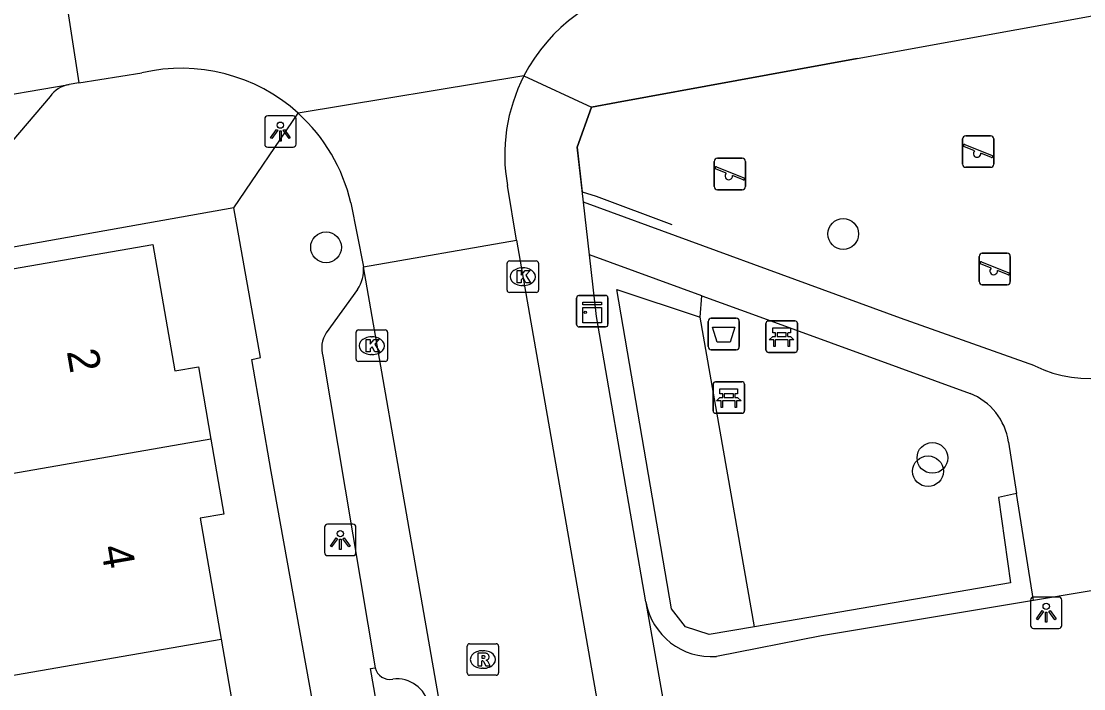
# Model space of a CAD drawing. Extents: x 162880 to 165536, y 384011 to 385179.
# Drawn here: x 164434.07 to 164467.86, y 384404.81 to 384426.04 of the extents above; entities that cross this region are included whole.
import ezdxf

# ---------------------------------------------------------------- set-up
doc = ezdxf.new("R2010")
doc.units = 0
for name, color, linetype in [('IMGEO_Afvalbak', 7, 'Continuous'), ('IMGEO_Bank', 7, 'Continuous'), ('IMGEO_Boom', 7, 'Continuous'), ('IMGEO_Groenvoorziening', 7, 'Continuous'), ('IMGEO_Hek', 7, 'Continuous'), ('IMGEO_Kast', 7, 'Continuous'), ('IMGEO_Kolk', 7, 'Continuous'), ('IMGEO_Lichtpunt', 7, 'Continuous'), ('IMGEO_Pand', 7, 'Continuous'), ('IMGEO_Pand_nummerreeks', 7, 'Continuous'), ('IMGEO_Parkeervlak_open', 7, 'Continuous'), ('IMGEO_Rijbaan_lokaal_open', 7, 'Continuous'), ('IMGEO_Rioolput', 7, 'Continuous'), ('IMGEO_Speelvoorziening', 7, 'Continuous'), ('IMGEO_Voetpad_open', 7, 'Continuous')]:
    doc.layers.add(name, color=color, linetype=linetype)

msp = doc.modelspace()

# ---------------------------------------------------------------- linework, layer by layer
at = {"layer": 'IMGEO_Afvalbak'}
for p, q in [((164455.911, 384415.695), (164455.911, 384416.495)), ((164455.911, 384416.495), (164455.911, 384415.695)), ((164456.011, 384416.595), (164456.801, 384416.595)), ((164456.801, 384416.595), (164456.011, 384416.595)), ((164456.901, 384416.495), (164456.901, 384415.695)), ((164456.901, 384415.695), (164456.901, 384416.495)), ((164456.801, 384415.595), (164456.011, 384415.595)), ((164456.011, 384415.595), (164456.801, 384415.595))]:
    msp.add_line(p, q, dxfattribs=at)
msp.add_lwpolyline([(164456.054, 384416.309), (164456.758, 384416.309), (164456.609, 384415.839), (164456.203, 384415.839), (164456.054, 384416.309)], dxfattribs=at)
for centre, start, end in [((164456.011, 384416.495), 90, 180), ((164456.011, 384416.495), 90, 180), ((164456.801, 384416.495), 0, 90), ((164456.801, 384416.495), 360, 90), ((164456.011, 384415.695), 180, 270), ((164456.011, 384415.695), 180, 270), ((164456.801, 384415.695), 270, 0), ((164456.801, 384415.695), 270, 0)]:
    msp.add_arc(centre, 0.1, start, end, dxfattribs=at)
at = {"layer": 'IMGEO_Bank'}
for p, q in [((164457.749, 384415.585), (164457.749, 384416.426)), ((164457.749, 384416.426), (164457.749, 384415.585)), ((164457.824, 384416.51), (164458.665, 384416.51)), ((164458.665, 384416.51), (164457.824, 384416.51)), ((164458.749, 384416.435), (164458.749, 384415.594)), ((164458.749, 384415.594), (164458.749, 384416.435)), ((164458.058, 384416.016), (164458.058, 384416.122)), ((164458.102, 384416.122), (164458.102, 384416.016)), ((164458.39, 384416.128), (164458.108, 384416.128)), ((164458.396, 384416.016), (164458.396, 384416.122)), ((164458.44, 384416.122), (164458.44, 384416.016)), ((164458.446, 384415.908), (164458.053, 384415.908)), ((164458.108, 384416.01), (164458.39, 384416.01)), ((164458.674, 384415.51), (164457.833, 384415.51)), ((164457.833, 384415.51), (164458.674, 384415.51)), ((164456.068, 384413.649), (164456.068, 384414.49)), ((164456.068, 384414.49), (164456.068, 384413.649)), ((164456.143, 384414.574), (164456.984, 384414.574)), ((164456.984, 384414.574), (164456.143, 384414.574)), ((164457.068, 384414.499), (164457.068, 384413.658)), ((164457.068, 384413.658), (164457.068, 384414.499)), ((164456.377, 384414.08), (164456.377, 384414.186)), ((164456.421, 384414.186), (164456.421, 384414.08)), ((164456.709, 384414.192), (164456.427, 384414.192)), ((164456.427, 384414.074), (164456.709, 384414.074)), ((164456.715, 384414.08), (164456.715, 384414.186)), ((164456.759, 384414.186), (164456.759, 384414.08)), ((164456.765, 384413.972), (164456.372, 384413.972)), ((164456.993, 384413.574), (164456.152, 384413.574)), ((164456.152, 384413.574), (164456.993, 384413.574))]:
    msp.add_line(p, q, dxfattribs=at)
for points in [[(164458.052, 384416.128), (164457.966, 384416.128), (164457.966, 384416.289), (164458.529, 384416.289), (164458.529, 384416.128), (164458.446, 384416.128)], [(164457.996, 384415.908), (164457.854, 384415.908), (164457.966, 384416.01), (164458.052, 384416.01)], [(164458.046, 384415.901), (164458.046, 384415.694), (164458.003, 384415.694), (164458.003, 384415.901)], [(164458.446, 384416.01), (164458.529, 384416.01), (164458.641, 384415.908), (164458.502, 384415.908)], [(164458.496, 384415.901), (164458.496, 384415.694), (164458.452, 384415.694), (164458.452, 384415.901)], [(164456.315, 384413.972), (164456.173, 384413.972), (164456.285, 384414.074), (164456.371, 384414.074)], [(164456.371, 384414.192), (164456.285, 384414.192), (164456.285, 384414.353), (164456.848, 384414.353), (164456.848, 384414.192), (164456.765, 384414.192)], [(164456.765, 384414.074), (164456.848, 384414.074), (164456.96, 384413.972), (164456.821, 384413.972)], [(164456.365, 384413.965), (164456.365, 384413.758), (164456.322, 384413.758), (164456.322, 384413.965)], [(164456.815, 384413.965), (164456.815, 384413.758), (164456.771, 384413.758), (164456.771, 384413.965)]]:
    msp.add_lwpolyline(points, dxfattribs=at)
for centre, radius, start, end in [((164457.827, 384416.432), 0.0779, 92.4484, 184.2845), ((164457.827, 384416.432), 0.0779, 92.4484, 184.2845), ((164458.671, 384416.432), 0.0779, 2.4484, 94.2845), ((164458.671, 384416.432), 0.0779, 2.4484, 94.2845), ((164458.051, 384416.121), 0.00671, 2.8957, 87.1043), ((164458.108, 384416.121), 0.00671, 92.8957, 177.1043), ((164458.39, 384416.121), 0.00671, 2.8957, 87.1043), ((164458.447, 384416.121), 0.00671, 92.8957, 177.1043), ((164457.996, 384415.901), 0.00671, 2.8957, 87.1043), ((164458.053, 384415.901), 0.00671, 92.8957, 177.1043), ((164458.051, 384416.017), 0.00671, 272.8957, 357.1043), ((164458.108, 384416.017), 0.00671, 182.8957, 267.1043), ((164458.39, 384416.017), 0.00671, 272.8957, 357.1043), ((164458.447, 384416.017), 0.00671, 182.8957, 267.1043), ((164458.445, 384415.901), 0.00671, 2.8957, 87.1043), ((164458.502, 384415.901), 0.00671, 92.8957, 177.1043), ((164457.827, 384415.588), 0.0779, 182.4484, 274.2845), ((164457.827, 384415.588), 0.0779, 182.4484, 274.2845), ((164458.671, 384415.588), 0.0779, 272.4484, 4.2845), ((164458.671, 384415.588), 0.0779, 272.4484, 4.2845), ((164456.146, 384414.496), 0.0779, 92.4484, 184.2845), ((164456.146, 384414.496), 0.0779, 92.4484, 184.2845), ((164456.99, 384414.496), 0.0779, 2.4484, 94.2845), ((164456.99, 384414.496), 0.0779, 2.4484, 94.2845), ((164456.37, 384414.185), 0.00671, 2.8957, 87.1043), ((164456.37, 384414.081), 0.00671, 272.8957, 357.1043), ((164456.427, 384414.185), 0.00671, 92.8957, 177.1043), ((164456.427, 384414.081), 0.00671, 182.8957, 267.1043), ((164456.709, 384414.185), 0.00671, 2.8957, 87.1043), ((164456.709, 384414.081), 0.00671, 272.8957, 357.1043), ((164456.766, 384414.185), 0.00671, 92.8957, 177.1043), ((164456.766, 384414.081), 0.00671, 182.8957, 267.1043), ((164456.315, 384413.965), 0.00671, 2.8957, 87.1043), ((164456.372, 384413.965), 0.00671, 92.8957, 177.1043), ((164456.764, 384413.965), 0.00671, 2.8957, 87.1043), ((164456.821, 384413.965), 0.00671, 92.8957, 177.1043), ((164456.146, 384413.652), 0.0779, 182.4484, 274.2845), ((164456.146, 384413.652), 0.0779, 182.4484, 274.2845), ((164456.99, 384413.652), 0.0779, 272.4484, 4.2845), ((164456.99, 384413.652), 0.0779, 272.4484, 4.2845)]:
    msp.add_arc(centre, radius, start, end, dxfattribs=at)
at = {"layer": 'IMGEO_Boom'}
for centre in [(164460.207, 384419.275), (164443.76, 384418.85), (164463.043, 384412.154), (164462.903, 384411.73)]:
    msp.add_circle(centre, 0.489, dxfattribs=at)
at = {"layer": 'IMGEO_Groenvoorziening'}
for points in [[(164457.382, 384406.778), (164455.941, 384406.539), (164455.187, 384406.78), (164454.747, 384407.352), (164453.007, 384417.506), (164455.662, 384416.629)], [(164455.662, 384416.629), (164455.709, 384417.311)], [(164457.382, 384406.778), (164455.662, 384416.629)], [(164465.719, 384411.025), (164465.143, 384410.89), (164465.524, 384408.181), (164457.382, 384406.778)]]:
    msp.add_lwpolyline(points, dxfattribs=at)
at = {"layer": 'IMGEO_Hek'}
for points in [[(164460.65, 384424.851), (164452.998, 384423.455)], [(164452.998, 384423.455), (164452.198, 384423.309), (164451.744, 384422.037), (164451.905, 384420.619), (164452.345, 384420.477)], [(164452.345, 384420.477), (164454.756, 384419.574)]]:
    msp.add_lwpolyline(points, dxfattribs=at)
at = {"layer": 'IMGEO_Kast'}
for p, q in [((164451.726, 384416.395), (164451.726, 384417.236)), ((164451.726, 384417.236), (164451.726, 384416.395)), ((164451.801, 384417.32), (164452.642, 384417.32)), ((164452.642, 384417.32), (164451.801, 384417.32)), ((164452.726, 384417.245), (164452.726, 384416.404)), ((164452.726, 384416.404), (164452.726, 384417.245)), ((164452.651, 384416.32), (164451.81, 384416.32)), ((164451.81, 384416.32), (164452.651, 384416.32))]:
    msp.add_line(p, q, dxfattribs=at)
for points in [[(164451.921, 384417.11), (164452.521, 384417.11), (164452.521, 384417.025), (164451.921, 384417.025), (164451.921, 384417.11)], [(164451.921, 384416.935), (164452.521, 384416.935), (164452.521, 384416.446), (164451.921, 384416.446), (164451.921, 384416.935)]]:
    msp.add_lwpolyline(points, dxfattribs=at)
msp.add_circle((164452.005, 384416.784), 0.0377, dxfattribs=at)
for centre, start, end in [((164451.804, 384417.242), 92.4484, 184.2845), ((164451.804, 384417.242), 92.4484, 184.2845), ((164452.648, 384417.242), 2.4484, 94.2845), ((164452.648, 384417.242), 2.4484, 94.2845), ((164451.804, 384416.398), 182.4484, 274.2845), ((164451.804, 384416.398), 182.4484, 274.2845), ((164452.648, 384416.398), 272.4484, 4.2845), ((164452.648, 384416.398), 272.4484, 4.2845)]:
    msp.add_arc(centre, 0.0779, start, end, dxfattribs=at)
at = {"layer": 'IMGEO_Kolk'}
for p, q in [((164449.517, 384417.49), (164449.517, 384418.342)), ((164449.592, 384418.416), (164450.444, 384418.416)), ((164450.005, 384418.196), (164450.03, 384418.196)), ((164450.518, 384418.342), (164450.518, 384417.49)), ((164450.028, 384417.636), (164450.003, 384417.636)), ((164450.444, 384417.416), (164449.592, 384417.416)), ((164444.715, 384415.296), (164444.715, 384416.148)), ((164444.79, 384416.222), (164445.642, 384416.222)), ((164445.716, 384416.148), (164445.716, 384415.296)), ((164445.203, 384416.002), (164445.228, 384416.002)), ((164445.226, 384415.442), (164445.201, 384415.442)), ((164445.642, 384415.222), (164444.79, 384415.222))]:
    msp.add_line(p, q, dxfattribs=at)
for points in [[(164449.517, 384417.49), (164449.517, 384418.342)], [(164449.592, 384418.416), (164450.444, 384418.416)], [(164449.838, 384418.116), (164449.961, 384418.116), (164449.961, 384417.965), (164450.091, 384418.116), (164450.255, 384418.116), (164450.109, 384417.965), (164450.262, 384417.716), (164450.11, 384417.716), (164450.025, 384417.88), (164449.961, 384417.813), (164449.961, 384417.716), (164449.838, 384417.716), (164449.838, 384418.116)], [(164450.518, 384418.342), (164450.518, 384417.49)], [(164450.444, 384417.416), (164449.592, 384417.416)], [(164444.715, 384415.296), (164444.715, 384416.148)], [(164444.79, 384416.222), (164445.642, 384416.222)], [(164445.716, 384416.148), (164445.716, 384415.296)], [(164445.036, 384415.922), (164445.159, 384415.922), (164445.159, 384415.771), (164445.289, 384415.922), (164445.453, 384415.922), (164445.307, 384415.771), (164445.46, 384415.522), (164445.308, 384415.522), (164445.223, 384415.686), (164445.159, 384415.619), (164445.159, 384415.522), (164445.036, 384415.522), (164445.036, 384415.922)], [(164445.642, 384415.222), (164444.79, 384415.222)]]:
    msp.add_lwpolyline(points, dxfattribs=at)
for centre, start, end in [((164449.594, 384418.34), 91.552, 178.448), ((164449.594, 384418.34), 91.552, 178.448), ((164450.442, 384418.34), 1.552, 88.448), ((164450.442, 384418.34), 1.552, 88.448), ((164449.594, 384417.492), 181.552, 268.448), ((164449.594, 384417.492), 181.552, 268.448), ((164450.442, 384417.492), 271.552, 358.448), ((164450.442, 384417.492), 271.552, 358.448), ((164444.792, 384416.146), 91.552, 178.448), ((164444.792, 384416.146), 91.552, 178.448), ((164445.64, 384416.146), 1.552, 88.448), ((164445.64, 384416.146), 1.552, 88.448), ((164444.792, 384415.298), 181.552, 268.448), ((164444.792, 384415.298), 181.552, 268.448), ((164445.64, 384415.298), 271.552, 358.448), ((164445.64, 384415.298), 271.552, 358.448)]:
    msp.add_arc(centre, 0.0765, start, end, dxfattribs=at)
for centre, major_axis, ratio, start_param, end_param in [((164450.004, 384417.916), (-0.387, 0.002), 0.722429, 4.712389, 7.853982), ((164450.029, 384417.916), (-0.39, 0.002), 0.717154, 1.570796, 4.712389), ((164445.202, 384415.722), (-0.387, 0.002), 0.722429, 4.712389, 7.853982), ((164445.227, 384415.722), (-0.39, 0.002), 0.717154, 1.570796, 4.712389)]:
    msp.add_ellipse(centre, major_axis=major_axis, ratio=ratio, start_param=start_param, end_param=end_param, dxfattribs=at)
at = {"layer": 'IMGEO_Lichtpunt'}
for p, q in [((164441.81, 384422.936), (164441.81, 384422.129)), ((164441.81, 384422.936), (164441.81, 384422.129)), ((164442.712, 384423.031), (164441.904, 384423.031)), ((164442.712, 384423.031), (164441.904, 384423.031)), ((164442.806, 384422.129), (164442.806, 384422.936)), ((164442.806, 384422.129), (164442.806, 384422.936)), ((164441.904, 384422.035), (164442.712, 384422.035)), ((164441.904, 384422.035), (164442.712, 384422.035)), ((164444.615, 384410.045), (164443.807, 384410.045)), ((164444.615, 384410.045), (164443.807, 384410.045)), ((164443.713, 384409.95), (164443.713, 384409.143)), ((164443.713, 384409.95), (164443.713, 384409.143)), ((164444.709, 384409.143), (164444.709, 384409.95)), ((164444.709, 384409.143), (164444.709, 384409.95)), ((164443.807, 384409.049), (164444.615, 384409.049)), ((164443.807, 384409.049), (164444.615, 384409.049)), ((164466.163, 384407.635), (164466.163, 384406.828)), ((164466.163, 384407.635), (164466.163, 384406.828)), ((164467.065, 384407.73), (164466.257, 384407.73)), ((164467.065, 384407.73), (164466.257, 384407.73)), ((164467.159, 384406.828), (164467.159, 384407.635)), ((164467.159, 384406.828), (164467.159, 384407.635)), ((164466.257, 384406.734), (164467.065, 384406.734)), ((164466.257, 384406.734), (164467.065, 384406.734))]:
    msp.add_line(p, q, dxfattribs=at)
for points in [[(164442.184, 384422.6), (164442.223, 384422.572), (164442.035, 384422.31), (164441.997, 384422.337), (164442.184, 384422.6)], [(164442.286, 384422.552), (164442.333, 384422.552), (164442.333, 384422.23), (164442.286, 384422.23), (164442.286, 384422.552)], [(164442.396, 384422.572), (164442.434, 384422.599), (164442.621, 384422.337), (164442.582, 384422.309), (164442.396, 384422.572)], [(164444.087, 384409.614), (164444.126, 384409.586), (164443.938, 384409.324), (164443.9, 384409.351), (164444.087, 384409.614)], [(164444.189, 384409.566), (164444.236, 384409.566), (164444.236, 384409.244), (164444.189, 384409.244), (164444.189, 384409.566)], [(164444.299, 384409.586), (164444.337, 384409.613), (164444.524, 384409.351), (164444.485, 384409.323), (164444.299, 384409.586)], [(164466.537, 384407.299), (164466.576, 384407.271), (164466.388, 384407.009), (164466.35, 384407.036), (164466.537, 384407.299)], [(164466.749, 384407.271), (164466.787, 384407.298), (164466.974, 384407.036), (164466.935, 384407.008), (164466.749, 384407.271)], [(164466.639, 384407.251), (164466.686, 384407.251), (164466.686, 384406.929), (164466.639, 384406.929), (164466.639, 384407.251)]]:
    msp.add_lwpolyline(points, dxfattribs=at)
for centre in [(164442.309, 384422.734), (164444.212, 384409.748), (164466.662, 384407.433)]:
    msp.add_circle(centre, 0.0994, dxfattribs=at)
for centre, start, end in [((164441.904, 384422.936), 90, 180), ((164441.904, 384422.936), 90, 180), ((164442.712, 384422.936), 0, 90), ((164442.712, 384422.936), 0, 90), ((164441.904, 384422.129), 180, 270), ((164441.904, 384422.129), 180, 270), ((164442.712, 384422.129), 270, 0), ((164442.712, 384422.129), 270, 360), ((164443.807, 384409.95), 90, 180), ((164443.807, 384409.95), 90, 180), ((164444.615, 384409.95), 0, 90), ((164444.615, 384409.95), 0, 90), ((164443.807, 384409.143), 180, 270), ((164443.807, 384409.143), 180, 270), ((164444.615, 384409.143), 270, 0), ((164444.615, 384409.143), 270, 360), ((164466.257, 384407.635), 90, 180), ((164466.257, 384407.635), 90, 180), ((164467.065, 384407.635), 0, 90), ((164467.065, 384407.635), 0, 90), ((164466.257, 384406.828), 180, 270), ((164466.257, 384406.828), 180, 270), ((164467.065, 384406.828), 270, 0), ((164467.065, 384406.828), 270, 360)]:
    msp.add_arc(centre, 0.0946, start, end, dxfattribs=at)
at = {"layer": 'IMGEO_Pand'}
for points in [[(164430.72, 384411.121), (164430.492, 384412.438), (164429.623, 384417.45), (164438.252, 384418.945), (164438.949, 384414.923), (164439.699, 384415.052), (164440.099, 384412.747)], [(164440.099, 384412.747), (164430.72, 384411.121)], [(164440.099, 384412.747), (164440.511, 384410.368), (164439.761, 384410.237), (164440.427, 384406.391)], [(164431.799, 384404.896), (164440.427, 384406.391)], [(164440.427, 384406.391), (164441.107, 384402.47), (164441.857, 384402.6), (164442.253, 384400.317)]]:
    msp.add_lwpolyline(points, dxfattribs=at)
at = {"layer": 'IMGEO_Parkeervlak_open'}
for centre, radius, start, end in [((164445.786, 384405.582), 0.47, 192.3686, 281.9321), ((164446.006, 384404.086), 1.043, 11.2124, 96.7626)]:
    msp.add_arc(centre, radius, start, end, dxfattribs=at)
at = {"layer": 'IMGEO_Rijbaan_lokaal_open'}
for points in [[(164435.141, 384428.972), (164435.895, 384424.08)], [(164435.895, 384424.08), (164437.905, 384424.398)], [(164450.053, 384424.3), (164442.872, 384423.116)], [(164432.597, 384423.514), (164435.59, 384424.031)], [(164435.895, 384424.08), (164435.59, 384424.031)], [(164449.815, 384419.08), (164449.529, 384420.811)], [(164444.551, 384420.262), (164444.947, 384418.231)], [(164444.947, 384418.231), (164449.815, 384419.08)], [(164449.815, 384419.08), (164456.399, 384381.435)], [(164451.52, 384380.58), (164444.947, 384418.231)]]:
    msp.add_lwpolyline(points, dxfattribs=at)
for centre, radius, start, end in [((164454.938, 384421.786), 5.494, 98.7776, 152.7704), ((164439.165, 384419.015), 5.529, 47.8865, 103.1687), ((164454.93, 384421.784), 5.488, 152.7076, 190.21), ((164439.165, 384419.014), 5.528, 13.0416, 47.8947)]:
    msp.add_arc(centre, radius, start, end, dxfattribs=at)
at = {"layer": 'IMGEO_Rioolput'}
for p, q in [((164448.248, 384405.318), (164448.248, 384406.17)), ((164448.323, 384406.244), (164449.175, 384406.244)), ((164448.736, 384406.024), (164448.761, 384406.024)), ((164449.249, 384406.17), (164449.249, 384405.318)), ((164448.759, 384405.464), (164448.734, 384405.464)), ((164449.175, 384405.244), (164448.323, 384405.244))]:
    msp.add_line(p, q, dxfattribs=at)
for points in [[(164448.248, 384405.318), (164448.248, 384406.17)], [(164448.323, 384406.244), (164449.175, 384406.244)], [(164448.837, 384405.942), (164448.585, 384405.944), (164448.585, 384405.544)], [(164449.249, 384406.17), (164449.249, 384405.318)], [(164448.585, 384405.544), (164448.709, 384405.544), (164448.709, 384405.706), (164448.72, 384405.706)], [(164448.763, 384405.863), (164448.709, 384405.863), (164448.709, 384405.782)], [(164448.709, 384405.782), (164448.761, 384405.782)], [(164448.767, 384405.677), (164448.838, 384405.544), (164448.978, 384405.544), (164448.913, 384405.67)], [(164449.175, 384405.244), (164448.323, 384405.244)]]:
    msp.add_lwpolyline(points, dxfattribs=at)
for centre, radius, start, end in [((164448.325, 384406.168), 0.0765, 91.552, 178.448), ((164448.325, 384406.168), 0.0765, 91.552, 178.448), ((164448.836, 384405.832), 0.109, 350.3612, 89.416), ((164449.173, 384406.168), 0.0765, 1.552, 88.448), ((164449.173, 384406.168), 0.0765, 1.552, 88.448), ((164448.719, 384405.653), 0.0533, 26.0293, 88.6989), ((164448.745, 384405.971), 0.19, 274.7715, 282.9687), ((164448.769, 384405.767), 0.0964, 77.0061, 93.1865), ((164448.783, 384405.824), 0.0378, 276.6634, 79.6772), ((164448.834, 384405.832), 0.112, 277.5842, 350.9817), ((164448.818, 384405.617), 0.108, 29.5134, 73.7905), ((164448.325, 384405.32), 0.0765, 181.552, 268.448), ((164448.325, 384405.32), 0.0765, 181.552, 268.448), ((164449.173, 384405.32), 0.0765, 271.552, 358.448), ((164449.173, 384405.32), 0.0765, 271.552, 358.448)]:
    msp.add_arc(centre, radius, start, end, dxfattribs=at)
for centre, major_axis, ratio, start_param, end_param in [((164448.735, 384405.744), (-0.387, 0.002), 0.722429, 4.712389, 7.853982), ((164448.76, 384405.744), (-0.39, 0.002), 0.717154, 1.570796, 4.712389)]:
    msp.add_ellipse(centre, major_axis=major_axis, ratio=ratio, start_param=start_param, end_param=end_param, dxfattribs=at)
at = {"layer": 'IMGEO_Speelvoorziening'}
for p, q in [((164464.002, 384421.495), (164464.002, 384422.295)), ((164464.002, 384422.295), (164464.002, 384421.495)), ((164464.102, 384422.395), (164464.892, 384422.395)), ((164464.892, 384422.395), (164464.102, 384422.395)), ((164464.992, 384422.295), (164464.992, 384421.495)), ((164464.992, 384421.495), (164464.992, 384422.295)), ((164464.385, 384421.923), (164464.046, 384422.06)), ((164464.071, 384422.12), (164464.947, 384421.767)), ((164464.923, 384421.707), (164464.583, 384421.844)), ((164456.106, 384420.783), (164456.106, 384421.583)), ((164456.106, 384421.583), (164456.106, 384420.783)), ((164456.206, 384421.683), (164456.996, 384421.683)), ((164456.996, 384421.683), (164456.206, 384421.683)), ((164457.096, 384421.583), (164457.096, 384420.783)), ((164457.096, 384420.783), (164457.096, 384421.583)), ((164456.489, 384421.211), (164456.15, 384421.348)), ((164456.175, 384421.408), (164457.051, 384421.055)), ((164464.892, 384421.395), (164464.102, 384421.395)), ((164464.102, 384421.395), (164464.892, 384421.395)), ((164457.027, 384420.995), (164456.687, 384421.132)), ((164456.996, 384420.683), (164456.206, 384420.683)), ((164456.206, 384420.683), (164456.996, 384420.683)), ((164464.53, 384417.762), (164464.53, 384418.562)), ((164464.53, 384418.562), (164464.53, 384417.762)), ((164464.63, 384418.662), (164465.42, 384418.662)), ((164465.42, 384418.662), (164464.63, 384418.662)), ((164465.52, 384418.562), (164465.52, 384417.762)), ((164465.52, 384417.762), (164465.52, 384418.562)), ((164464.913, 384418.19), (164464.574, 384418.327)), ((164464.599, 384418.387), (164465.475, 384418.034)), ((164465.451, 384417.974), (164465.111, 384418.111)), ((164465.42, 384417.662), (164464.63, 384417.662)), ((164464.63, 384417.662), (164465.42, 384417.662))]:
    msp.add_line(p, q, dxfattribs=at)
for centre, radius, start, end in [((164464.102, 384422.295), 0.1, 90, 180), ((164464.102, 384422.295), 0.1, 90, 180), ((164464.892, 384422.295), 0.1, 0, 90), ((164464.892, 384422.295), 0.1, 360, 90), ((164464.059, 384422.09), 0.0327, 68.078, 248.078), ((164464.464, 384421.833), 0.12, 130.9928, 5.1632), ((164456.206, 384421.583), 0.1, 90, 180), ((164456.206, 384421.583), 0.1, 90, 180), ((164456.996, 384421.583), 0.1, 0, 90), ((164456.996, 384421.583), 0.1, 360, 90), ((164464.102, 384421.495), 0.1, 180, 270), ((164464.102, 384421.495), 0.1, 180, 270), ((164464.892, 384421.495), 0.1, 270, 0), ((164464.892, 384421.495), 0.1, 270, 0), ((164464.935, 384421.737), 0.0327, 248.078, 68.078), ((164456.163, 384421.378), 0.0327, 68.078, 248.078), ((164456.568, 384421.121), 0.12, 130.9928, 5.1632), ((164457.039, 384421.025), 0.0327, 248.078, 68.078), ((164456.206, 384420.783), 0.1, 180, 270), ((164456.206, 384420.783), 0.1, 180, 270), ((164456.996, 384420.783), 0.1, 270, 0), ((164456.996, 384420.783), 0.1, 270, 0), ((164464.63, 384418.562), 0.1, 90, 180), ((164464.63, 384418.562), 0.1, 90, 180), ((164465.42, 384418.562), 0.1, 0, 90), ((164465.42, 384418.562), 0.1, 360, 90), ((164464.587, 384418.357), 0.0327, 68.078, 248.078), ((164464.992, 384418.1), 0.12, 130.9928, 5.1632), ((164464.63, 384417.762), 0.1, 180, 270), ((164464.63, 384417.762), 0.1, 180, 270), ((164465.42, 384417.762), 0.1, 270, 0), ((164465.42, 384417.762), 0.1, 270, 0), ((164465.463, 384418.004), 0.0327, 248.078, 68.078)]:
    msp.add_arc(centre, radius, start, end, dxfattribs=at)
at = {"layer": 'IMGEO_Voetpad_open'}
for points in [[(164452.198, 384423.309), (164452.998, 384423.455), (164460.65, 384424.851), (164475.886, 384427.63)], [(164450.053, 384424.3), (164452.198, 384423.309)], [(164434.983, 384423.649), (164433.763, 384422.22)], [(164451.943, 384420.29), (164451.744, 384422.037), (164452.198, 384423.309)], [(164440.828, 384420.109), (164442.872, 384423.116)], [(164466.299, 384415.079), (164462.029, 384416.599), (164451.943, 384420.29)], [(164452.134, 384418.611), (164451.943, 384420.29)], [(164440.828, 384420.109), (164437.796, 384419.563), (164418.945, 384416.206)], [(164459.138, 384313.747), (164458.328, 384318.011), (164445.356, 384393.183), (164442.011, 384411.717), (164441.4, 384415.286), (164441.679, 384415.35), (164440.828, 384420.109)], [(164455.709, 384417.311), (164452.134, 384418.611)], [(164453.93, 384407.579), (164452.358, 384416.654), (164452.134, 384418.611)], [(164444.763, 384417.512), (164443.767, 384416.134)], [(164455.709, 384417.311), (164457.55, 384416.641), (164464.241, 384414.207)], [(164443.662, 384415.385), (164445.327, 384405.481)], [(164465.462, 384412.659), (164465.719, 384411.025)], [(164466.254, 384407.625), (164465.719, 384411.025)], [(164471.062, 384408.429), (164466.254, 384407.625)], [(164466.254, 384407.625), (164459.518, 384406.498), (164456.176, 384405.841)], [(164453.93, 384407.579), (164453.93, 384407.553), (164455.354, 384399.51)], [(164446.176, 384400.496), (164446.048, 384400.499), (164445.176, 384405.454), (164445.327, 384405.481)]]:
    msp.add_lwpolyline(points, dxfattribs=at)
for centre, radius, start, end in [((164435.786, 384423.047), 1.003, 101.2447, 143.1217), ((164443.893, 384418.118), 1.06, 325.1579, 6.133), ((164444.503, 384415.649), 0.881, 146.6038, 197.436), ((164468.024, 384418.585), 3.907, 243.8069, 314.9353), ((164463.513, 384412.377), 1.969, 8.2278, 68.3021), ((164456.012, 384407.95), 2.115, 190.0986, 274.4345)]:
    msp.add_arc(centre, radius, start, end, dxfattribs=at)

# ---------------------------------------------------------------- texts
at = {"layer": 'IMGEO_Pand_nummerreeks'}
for s, p in [('2', (164435.512, 384415.544)), ('4', (164436.592, 384409.313))]:
    msp.add_text(s, height=1, rotation=279.8311, dxfattribs=at).set_placement(p)

doc.saveas('drawing.dxf')
